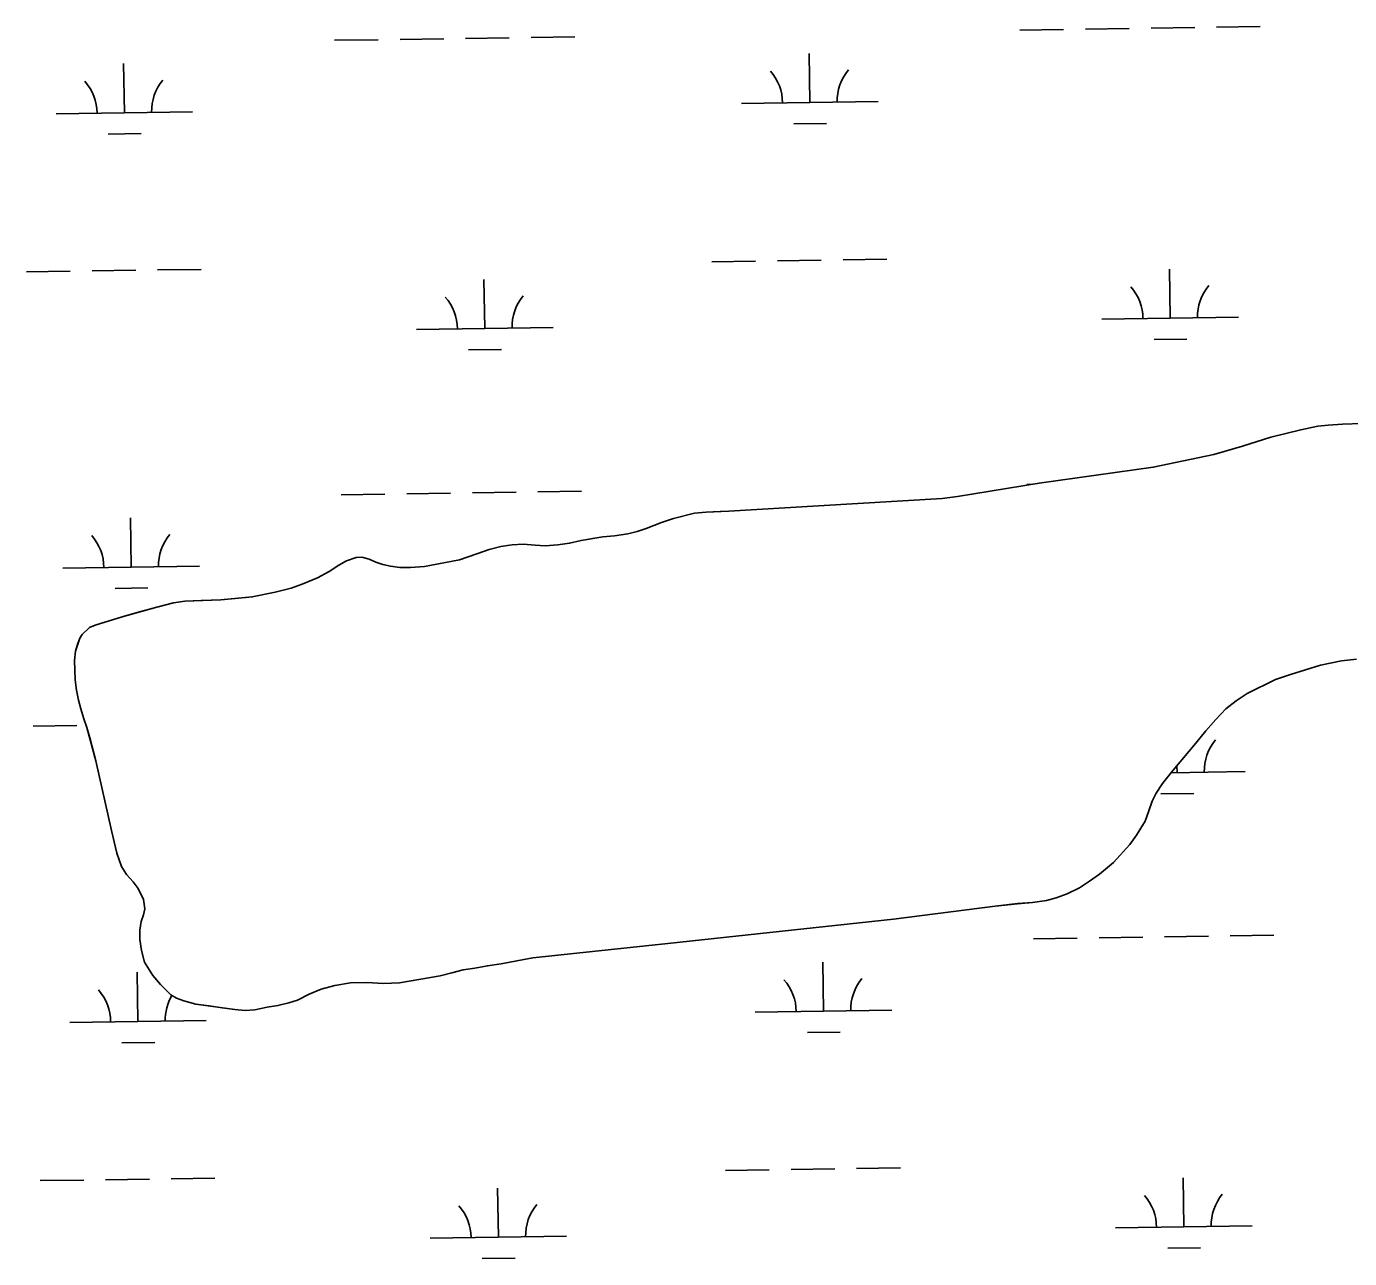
# Model space of a CAD drawing. Extents: x 3807117 to 3845308, y 337856 to 363736.
# Drawn here: x 3820614 to 3821583, y 359963 to 360865 of the extents above; entities that cross this region are included whole.
import ezdxf

# ---------------------------------------------------------------- set-up
doc = ezdxf.new("R2010")
doc.units = 0
doc.layers.add('V-TOPO-SHOR', color=7, linetype='Continuous')
doc.layers.add('V-WETL-SWMP', color=7, linetype='Continuous')

msp = doc.modelspace()

# ---------------------------------------------------------------- linework, layer by layer
at = {"layer": 'V-TOPO-SHOR'}
for points in [[(3820676.51, 360276.21), (3820665.17, 360327.23), (3820660.62, 360343.98), (3820658.59, 360351.46), (3820656.31, 360357.91), (3820654.02, 360365.12), (3820652.25, 360371.57), (3820651, 360378.78), (3820650.01, 360386.51), (3820649.56, 360400.66), (3820650.11, 360407.36), (3820651.68, 360412.24), (3820653.24, 360416.86), (3820655.06, 360419.69), (3820660.49, 360424.81), (3820664.61, 360426.59), (3820684.46, 360432.67), (3820695.29, 360435.71), (3820709.72, 360439.76), (3820721.84, 360442.79), (3820730.34, 360444.04), (3820742.18, 360444.49), (3820756.6, 360444.94), (3820767.15, 360445.92), (3820779.52, 360447.15), (3820796.26, 360450.67), (3820808.12, 360453.45), (3820816.11, 360456.5), (3820827.46, 360461.08), (3820835.98, 360465.67), (3820842.95, 360470.53), (3820848.62, 360473.59), (3820855.59, 360476.13), (3820859.71, 360476.37), (3820865.1, 360474.79), (3820869.99, 360472.71), (3820875.12, 360470.89), (3820880.78, 360469.57), (3820887.73, 360468.77), (3820895.45, 360468.73), (3820905.75, 360469.45), (3820931.25, 360474.22), (3820943.89, 360478.79), (3820952.91, 360481.84), (3820961.68, 360484.11), (3820969.92, 360485.36), (3820977.9, 360485.84), (3820986.65, 360485.02), (3820994.11, 360484.47), (3821003.38, 360485.2), (3821011.88, 360486.45), (3821020.38, 360488.47), (3821028.88, 360489.97), (3821036.35, 360491.22), (3821044.85, 360491.95), (3821054.64, 360493.45), (3821061.34, 360494.96), (3821068.04, 360497.24), (3821079.13, 360501.57), (3821087.9, 360504.62), (3821103.36, 360508.4), (3821111.86, 360509.13), (3821122.16, 360509.6), (3821128.6, 360509.83), (3821194.25, 360513.89), (3821284.62, 360519.12), (3821295.96, 360520.61), (3821355.72, 360530.36), (3821439.17, 360542.06), (3821483.49, 360551.37), (3821504.63, 360557.45), (3821525.25, 360564.04), (3821547.16, 360569.6), (3821559.78, 360572.11), (3821567.25, 360572.85), (3821577.81, 360573.57), (3821592.22, 360574.01)], [(3820676.51, 360276.21), (3820680.55, 360259.46), (3820683.85, 360249.92), (3820687.42, 360243.98), (3820692.29, 360238.56), (3820696.12, 360233.65), (3820699.95, 360225.65), (3820700.94, 360218.7), (3820699.89, 360214.32), (3820698.33, 360209.44), (3820697.27, 360203.27), (3820697.23, 360196.32), (3820698.48, 360188.34), (3820700.75, 360179.83), (3820706.89, 360170.02), (3820712.52, 360163.3), (3820719.95, 360155.8), (3820724.05, 360153.46), (3820729.45, 360151.38), (3820738.19, 360149.02), (3820747.96, 360147.69), (3820757.48, 360146.35), (3820766.74, 360145.02), (3820774.46, 360144.47), (3820781.41, 360144.95), (3820790.43, 360146.71), (3820798.41, 360147.96), (3820806.4, 360149.98), (3820812.59, 360152.01), (3820821.36, 360156.34), (3820830.13, 360159.91), (3820839.93, 360162.69), (3820851.52, 360164.69), (3820863.36, 360164.89), (3820875.71, 360164.06), (3820887.3, 360164.52), (3820917.18, 360169.78), (3820925.68, 360172.06), (3820933.93, 360174.08), (3820942.43, 360175.33), (3820951.71, 360177.08), (3820961.75, 360178.58), (3820973.34, 360180.84), (3820984.94, 360182.84), (3821083.83, 360193.44), (3821133.53, 360198.86), (3821249.16, 360211.18), (3821323.6, 360220.86), (3821339.82, 360222.59), (3821350.89, 360223.56), (3821360.94, 360224.8), (3821368.15, 360226.83), (3821376.15, 360229.88), (3821385.18, 360234.21), (3821392.66, 360239.06), (3821399.9, 360244.18), (3821410.23, 360252.62), (3821422.14, 360265.95), (3821427.06, 360272.62), (3821433.28, 360282.88), (3821435.9, 360290.59), (3821438.5, 360297.53), (3821441.36, 360303.44), (3821446.03, 360310.62), (3821453.8, 360320.36), (3821470.37, 360340.1), (3821477.62, 360349.08), (3821485.12, 360357.54), (3821492.37, 360365.23), (3821499.86, 360371.11), (3821507.86, 360376.47), (3821528.76, 360386.67), (3821539.59, 360390.48), (3821561.76, 360397.32), (3821576.96, 360400.34), (3821588.03, 360401.57)]]:
    msp.add_lwpolyline(points, dxfattribs=at)
at = {"layer": 'V-WETL-SWMP'}
for p, q in [((3821341.61, 360862.17), (3821373.61, 360862.65)), ((3821389.6, 360862.89), (3821421.6, 360863.36)), ((3821437.6, 360863.6), (3821469.6, 360864.08)), ((3821485.59, 360864.32), (3821517.59, 360864.8)), ((3820839.76, 360854.65), (3820871.75, 360855.13)), ((3820887.75, 360855.37), (3820919.75, 360855.85)), ((3820935.75, 360856.09), (3820967.74, 360856.56)), ((3820983.74, 360856.8), (3821015.74, 360857.28)), ((3821187.8, 360809.11), (3821187.26, 360845.11)), ((3820685.94, 360801.6), (3820685.4, 360837.59)), ((3820635.95, 360800.85), (3820735.94, 360802.34)), ((3821137.8, 360808.37), (3821237.79, 360809.86)), ((3821176.03, 360793.51), (3821200.03, 360793.86)), ((3820674.18, 360785.99), (3820698.17, 360786.35)), ((3820614.27, 360685.08), (3820646.27, 360685.56)), ((3820662.27, 360685.8), (3820694.26, 360686.27)), ((3820710.26, 360686.51), (3820742.26, 360686.99)), ((3821116.12, 360692.6), (3821148.12, 360693.07)), ((3821164.12, 360693.31), (3821196.12, 360693.79)), ((3821212.11, 360694.03), (3821244.11, 360694.51)), ((3821451.63, 360651.19), (3821451.09, 360687.18)), ((3820949.78, 360643.67), (3820949.24, 360679.66)), ((3821401.63, 360650.44), (3821501.62, 360651.94)), ((3820899.78, 360642.92), (3820999.77, 360644.42)), ((3820938.01, 360628.06), (3820962, 360628.42)), ((3821439.86, 360635.58), (3821463.86, 360635.94)), ((3821525.25, 360564.04), (3821547.16, 360569.6)), ((3821547.16, 360569.6), (3821559.78, 360572.11)), ((3821559.78, 360572.11), (3821567.25, 360572.85)), ((3821567.25, 360572.85), (3821577.81, 360573.57)), ((3821577.81, 360573.57), (3821592.22, 360574.01)), ((3821504.63, 360557.45), (3821525.25, 360564.04)), ((3821439.17, 360542.06), (3821483.49, 360551.37)), ((3821483.49, 360551.37), (3821504.63, 360557.45)), ((3821355.72, 360530.36), (3821439.17, 360542.06)), ((3820844.74, 360522.01), (3820876.74, 360522.49)), ((3820892.74, 360522.73), (3820924.73, 360523.21)), ((3820940.73, 360523.45), (3820972.73, 360523.93)), ((3820988.73, 360524.17), (3821020.72, 360524.65)), ((3821295.96, 360520.61), (3821355.72, 360530.36)), ((3821346.59, 360529.53), (3821351.04, 360529.6)), ((3821128.59, 360509.83), (3821194.25, 360513.89)), ((3821194.25, 360513.89), (3821284.62, 360519.12)), ((3821284.62, 360519.12), (3821295.96, 360520.61)), ((3820690.93, 360468.96), (3820690.39, 360504.95)), ((3821068.04, 360497.25), (3821079.13, 360501.57)), ((3821079.13, 360501.57), (3821087.9, 360504.61)), ((3821087.9, 360504.61), (3821103.36, 360508.4)), ((3821103.36, 360508.4), (3821111.86, 360509.13)), ((3821111.86, 360509.13), (3821128.59, 360509.83)), ((3821036.35, 360491.22), (3821044.85, 360491.95)), ((3821044.85, 360491.95), (3821054.64, 360493.45)), ((3821054.64, 360493.45), (3821061.34, 360494.96)), ((3821061.34, 360494.96), (3821068.04, 360497.25)), ((3820952.91, 360481.84), (3820961.67, 360484.11)), ((3820961.67, 360484.11), (3820969.92, 360485.36)), ((3820969.92, 360485.36), (3820977.9, 360485.84)), ((3820977.9, 360485.84), (3820986.65, 360485.02)), ((3820986.65, 360485.02), (3820994.11, 360484.47)), ((3820994.11, 360484.47), (3821003.38, 360485.2)), ((3821003.38, 360485.2), (3821011.88, 360486.45)), ((3821011.88, 360486.45), (3821020.38, 360488.46)), ((3821020.38, 360488.46), (3821036.35, 360491.22)), ((3820842.95, 360470.52), (3820848.62, 360473.59)), ((3820848.62, 360473.59), (3820855.59, 360476.13)), ((3820855.59, 360476.13), (3820859.71, 360476.36)), ((3820859.71, 360476.36), (3820865.1, 360474.79)), ((3820865.1, 360474.79), (3820869.98, 360472.71)), ((3820869.98, 360472.71), (3820875.12, 360470.88)), ((3820905.75, 360469.45), (3820931.25, 360474.22)), ((3820931.25, 360474.22), (3820943.89, 360478.79)), ((3820943.89, 360478.79), (3820952.91, 360481.84)), ((3820640.93, 360468.21), (3820740.92, 360469.71)), ((3820827.46, 360461.07), (3820835.97, 360465.67)), ((3820835.97, 360465.67), (3820842.95, 360470.52)), ((3820875.12, 360470.88), (3820880.78, 360469.57)), ((3820880.78, 360469.57), (3820887.73, 360468.77)), ((3820887.73, 360468.77), (3820895.45, 360468.73)), ((3820895.45, 360468.73), (3820905.75, 360469.45)), ((3820679.16, 360453.35), (3820703.16, 360453.71)), ((3820796.26, 360450.67), (3820808.12, 360453.45)), ((3820808.12, 360453.45), (3820816.11, 360456.5)), ((3820816.11, 360456.5), (3820827.46, 360461.07)), ((3820721.84, 360442.79), (3820730.34, 360444.04)), ((3820730.34, 360444.04), (3820756.6, 360444.94)), ((3820756.6, 360444.94), (3820779.51, 360447.15)), ((3820779.51, 360447.15), (3820796.26, 360450.67)), ((3820684.46, 360432.67), (3820709.72, 360439.76)), ((3820709.72, 360439.76), (3820721.84, 360442.79)), ((3820655.06, 360419.69), (3820660.49, 360424.81)), ((3820660.49, 360424.81), (3820664.61, 360426.59)), ((3820664.61, 360426.59), (3820684.46, 360432.67)), ((3820650.11, 360407.36), (3820653.24, 360416.86)), ((3820653.24, 360416.86), (3820655.06, 360419.69)), ((3820649.56, 360400.67), (3820650.11, 360407.36)), ((3820650.01, 360386.51), (3820649.56, 360400.67)), ((3821561.76, 360397.32), (3821539.59, 360390.48)), ((3821576.96, 360400.34), (3821561.76, 360397.32)), ((3821588.03, 360401.57), (3821576.96, 360400.34)), ((3820651, 360378.78), (3820650.01, 360386.51)), ((3821528.76, 360386.67), (3821507.86, 360376.47)), ((3821539.59, 360390.48), (3821528.76, 360386.67)), ((3820652.25, 360371.57), (3820651, 360378.78)), ((3821507.86, 360376.47), (3821499.86, 360371.11)), ((3820654.02, 360365.12), (3820652.25, 360371.57)), ((3821499.86, 360371.11), (3821492.37, 360365.22)), ((3820656.31, 360357.9), (3820654.02, 360365.12)), ((3820658.59, 360351.46), (3820656.31, 360357.9)), ((3821485.12, 360357.54), (3821477.62, 360349.08)), ((3821492.37, 360365.22), (3821485.12, 360357.54)), ((3820619.26, 360352.44), (3820651.25, 360352.92)), ((3820665.17, 360327.23), (3820658.59, 360351.46)), ((3821477.62, 360349.08), (3821470.37, 360340.1)), ((3821470.37, 360340.1), (3821453.8, 360320.36)), ((3820676.51, 360276.21), (3820665.17, 360327.23)), ((3821453.8, 360320.36), (3821446.03, 360310.62)), ((3821452.3, 360318.48), (3821506.6, 360319.3)), ((3821456.61, 360318.55), (3821456.53, 360323.62)), ((3821446.03, 360310.62), (3821441.36, 360303.44)), ((3821441.36, 360303.44), (3821438.5, 360297.53)), ((3821444.84, 360302.94), (3821468.84, 360303.3)), ((3821435.9, 360290.59), (3821433.28, 360282.88)), ((3821438.5, 360297.53), (3821435.9, 360290.59)), ((3821433.28, 360282.88), (3821427.06, 360272.62)), ((3820680.55, 360259.46), (3820676.51, 360276.21)), ((3821427.06, 360272.62), (3821422.14, 360265.95)), ((3820683.85, 360249.92), (3820680.55, 360259.46)), ((3821422.14, 360265.95), (3821410.23, 360252.62)), ((3820687.42, 360243.98), (3820683.85, 360249.92)), ((3821410.23, 360252.62), (3821399.9, 360244.18)), ((3820692.29, 360238.56), (3820687.42, 360243.98)), ((3821399.9, 360244.18), (3821392.66, 360239.06)), ((3820696.12, 360233.65), (3820692.29, 360238.56)), ((3820699.95, 360225.65), (3820696.12, 360233.65)), ((3821385.18, 360234.21), (3821376.15, 360229.87)), ((3821392.66, 360239.06), (3821385.18, 360234.21)), ((3820700.94, 360218.7), (3820699.95, 360225.65)), ((3821323.59, 360220.86), (3821249.16, 360211.18)), ((3821339.82, 360222.58), (3821323.59, 360220.86)), ((3821350.89, 360223.56), (3821339.82, 360222.58)), ((3821360.94, 360224.8), (3821350.89, 360223.56)), ((3821368.15, 360226.82), (3821360.94, 360224.8)), ((3821376.15, 360229.87), (3821368.15, 360226.82)), ((3820698.32, 360209.44), (3820699.89, 360214.32)), ((3820699.89, 360214.32), (3820700.94, 360218.7)), ((3821249.16, 360211.18), (3821133.53, 360198.86)), ((3820697.23, 360196.32), (3820697.26, 360203.27)), ((3820697.26, 360203.27), (3820698.32, 360209.44)), ((3820698.48, 360188.33), (3820697.23, 360196.32)), ((3821083.83, 360193.44), (3820984.94, 360182.84)), ((3821133.53, 360198.86), (3821083.83, 360193.44)), ((3821351.58, 360196.89), (3821383.57, 360197.37)), ((3821399.57, 360197.61), (3821431.57, 360198.09)), ((3821447.57, 360198.33), (3821479.56, 360198.81)), ((3821495.56, 360199.05), (3821527.56, 360199.53)), ((3820700.76, 360179.83), (3820698.48, 360188.33)), ((3820984.94, 360182.84), (3820973.34, 360180.84)), ((3820695.91, 360136.32), (3820695.37, 360172.32)), ((3820706.89, 360170.02), (3820700.76, 360179.83)), ((3820925.68, 360172.06), (3820917.18, 360169.78)), ((3820933.93, 360174.08), (3820925.68, 360172.06)), ((3820942.43, 360175.33), (3820933.93, 360174.08)), ((3820951.7, 360177.08), (3820942.43, 360175.33)), ((3820961.75, 360178.58), (3820951.7, 360177.08)), ((3820973.34, 360180.84), (3820961.75, 360178.58)), ((3821197.76, 360143.84), (3821197.22, 360179.83)), ((3820712.52, 360163.3), (3820706.89, 360170.02)), ((3820719.95, 360155.8), (3820712.52, 360163.3)), ((3820839.93, 360162.69), (3820830.13, 360159.9)), ((3820851.52, 360164.69), (3820839.93, 360162.69)), ((3820863.36, 360164.89), (3820851.52, 360164.69)), ((3820875.71, 360164.06), (3820863.36, 360164.89)), ((3820887.29, 360164.52), (3820875.71, 360164.06)), ((3820917.18, 360169.78), (3820887.29, 360164.52)), ((3820724.05, 360153.46), (3820719.95, 360155.8)), ((3820729.45, 360151.38), (3820724.05, 360153.46)), ((3820821.36, 360156.34), (3820812.59, 360152.01)), ((3820830.13, 360159.9), (3820821.36, 360156.34)), ((3820738.19, 360149.02), (3820729.45, 360151.38)), ((3820766.74, 360145.02), (3820738.19, 360149.02)), ((3820774.46, 360144.47), (3820766.74, 360145.02)), ((3820781.41, 360144.95), (3820774.46, 360144.47)), ((3820790.43, 360146.71), (3820781.41, 360144.95)), ((3820798.41, 360147.96), (3820790.43, 360146.71)), ((3820806.4, 360149.98), (3820798.41, 360147.96)), ((3820812.59, 360152.01), (3820806.4, 360149.98)), ((3821147.77, 360143.09), (3821247.76, 360144.59)), ((3820645.92, 360135.57), (3820745.91, 360137.07)), ((3821186, 360128.23), (3821209.99, 360128.59)), ((3820684.14, 360120.71), (3820708.14, 360121.07)), ((3821126.09, 360027.32), (3821158.09, 360027.8)), ((3821174.09, 360028.04), (3821206.08, 360028.52)), ((3821222.08, 360028.76), (3821254.08, 360029.24)), ((3820624.24, 360019.8), (3820656.24, 360020.28)), ((3820672.24, 360020.52), (3820704.23, 360021)), ((3820720.23, 360021.24), (3820752.23, 360021.72)), ((3821461.59, 359985.91), (3821461.05, 360021.91)), ((3820959.74, 359978.39), (3820959.2, 360014.39)), ((3820909.75, 359977.64), (3821009.74, 359979.14)), ((3821411.6, 359985.16), (3821511.59, 359986.66)), ((3821449.83, 359970.3), (3821473.82, 359970.66)), ((3820947.98, 359962.78), (3820971.97, 359963.14))]:
    msp.add_line(p, q, dxfattribs=at)
for centre, start, end in [((3821132.55, 360808.76), 0.08653, 41.63019), ((3821243.02, 360810.42), 140.08653, 181.63019), ((3820630.7, 360801.24), 0.08653, 41.63019), ((3820741.17, 360802.9), 140.08653, 181.63019), ((3820894.53, 360643.32), 0.08653, 41.63019), ((3821005, 360644.97), 140.08653, 181.63019), ((3821396.38, 360650.83), 0.08653, 41.63019), ((3821506.86, 360652.49), 140.08653, 181.63019), ((3820635.68, 360468.6), 0.08653, 41.63019), ((3820746.16, 360470.26), 140.08653, 181.63019), ((3821511.84, 360319.85), 140.08653, 181.63019), ((3821142.52, 360143.49), 0.08653, 41.63019), ((3821252.99, 360145.14), 140.08653, 181.63019), ((3820640.67, 360135.97), 0.08653, 41.63019), ((3820751.14, 360137.62), 149.75647, 181.63019), ((3821406.35, 359985.56), 0.08653, 41.63019), ((3821516.82, 359987.21), 140.08653, 181.63019), ((3820904.5, 359978.04), 0.08653, 41.63019), ((3821014.97, 359979.69), 140.08653, 181.63019)]:
    msp.add_arc(centre, 35.25, start, end, dxfattribs=at)

doc.saveas('drawing.dxf')
